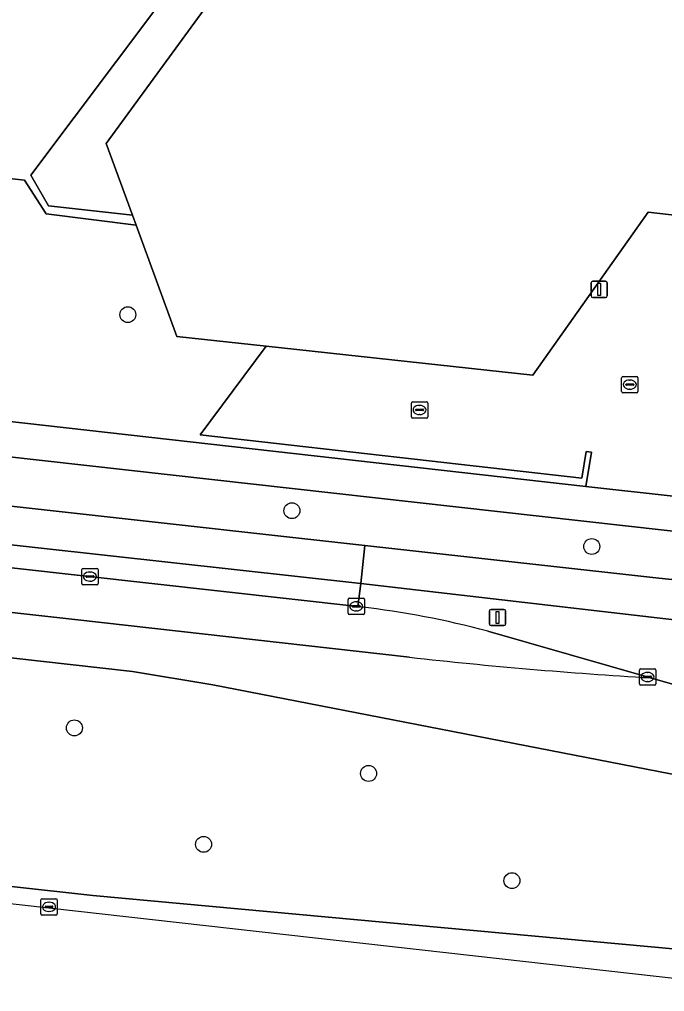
# Model space of a CAD drawing. Extents: x 162026 to 163502, y 387295 to 388169.
# Drawn here: x 162274.5 to 162314, y 387397 to 387456.7 of the extents above; entities that cross this region are included whole.
import ezdxf

# ---------------------------------------------------------------- set-up
doc = ezdxf.new("R2010")
doc.units = 0
for name, color, linetype in [('IMGEO_Berm_groen', 7, 'Continuous'), ('IMGEO_Boom', 7, 'Continuous'), ('IMGEO_Fietspad_gesloten', 7, 'Continuous'), ('IMGEO_Kolk', 7, 'Continuous'), ('IMGEO_Lichtmast', 7, 'Continuous'), ('IMGEO_Pand', 7, 'Continuous'), ('IMGEO_Rijbaan_lokaal_gesloten', 7, 'Continuous'), ('IMGEO_Rioolput', 7, 'Continuous'), ('IMGEO_Verkeerseiland_groen', 7, 'Continuous'), ('IMGEO_Verkeerseiland_open', 7, 'Continuous'), ('IMGEO_Voetpad_open', 7, 'Continuous')]:
    doc.layers.add(name, color=color, linetype=linetype)

msp = doc.modelspace()

# ---------------------------------------------------------------- linework, layer by layer
at = {"layer": 'IMGEO_Berm_groen'}
msp.add_lwpolyline([(162260.667, 387431.287), (162260.33, 387428.284), (162295.656, 387424.353), (162313.692, 387422.346), (162329.001, 387420.783), (162329.354, 387423.577)], close=True, dxfattribs=at)
for points in [[(162325.165, 387418.548), (162324.185, 387418.687), (162295.396, 387422.021), (162295.212, 387420.616), (162295.377, 387420.586)], [(162303.192, 387419.095), (162313.176, 387416.238), (162323.614, 387413.252), (162324.357, 387413.033)]]:
    msp.add_lwpolyline(points, dxfattribs=at)
msp.add_arc((162289.285, 387367.427), 53.507, 74.93495, 83.46209, dxfattribs=at)
at = {"layer": 'IMGEO_Boom'}
for centre in [(162281.11, 387438.536), (162291.175, 387426.499), (162309.576, 387424.299), (162277.829, 387413.159), (162295.881, 387410.364), (162285.757, 387406.01), (162304.678, 387403.781)]:
    msp.add_circle(centre, 0.489, dxfattribs=at)
at = {"layer": 'IMGEO_Fietspad_gesloten'}
for points in [[(162218.44, 387430.671), (162232.83, 387428.951), (162295.396, 387422.021), (162295.656, 387424.353), (162260.33, 387428.284), (162257.342, 387428.622), (162218.416, 387433.043), (162215.56, 387433.64)], [(162332.873, 387420.356), (162329.001, 387420.783), (162313.692, 387422.346), (162295.656, 387424.353), (162295.396, 387422.021), (162324.185, 387418.687), (162325.165, 387418.548), (162325.472, 387418.387), (162325.496, 387418.644), (162333.458, 387417.837)]]:
    msp.add_lwpolyline(points, dxfattribs=at)
at = {"layer": 'IMGEO_Kolk'}
for p, q in [((162311.41, 387433.814), (162311.41, 387434.666)), ((162311.485, 387434.74), (162312.337, 387434.74)), ((162311.669, 387434.234), (162311.669, 387434.246)), ((162311.712, 387434.283), (162312.11, 387434.283)), ((162311.898, 387434.52), (162311.923, 387434.52)), ((162312.153, 387434.246), (162312.153, 387434.234)), ((162312.411, 387434.666), (162312.411, 387433.814)), ((162312.337, 387433.74), (162311.485, 387433.74)), ((162312.107, 387434.197), (162311.709, 387434.197)), ((162311.921, 387433.96), (162311.896, 387433.96)), ((162298.509, 387432.258), (162298.509, 387433.11)), ((162298.584, 387433.184), (162299.436, 387433.184)), ((162299.51, 387433.11), (162299.51, 387432.258)), ((162298.768, 387432.678), (162298.768, 387432.69)), ((162299.206, 387432.641), (162298.808, 387432.641)), ((162298.811, 387432.727), (162299.209, 387432.727)), ((162298.997, 387432.964), (162299.022, 387432.964)), ((162299.252, 387432.69), (162299.252, 387432.678)), ((162299.436, 387432.184), (162298.584, 387432.184)), ((162299.02, 387432.404), (162298.995, 387432.404)), ((162278.36, 387422.951), (162279.212, 387422.951)), ((162278.285, 387422.025), (162278.285, 387422.877)), ((162278.544, 387422.445), (162278.544, 387422.457)), ((162278.982, 387422.408), (162278.584, 387422.408)), ((162278.587, 387422.494), (162278.985, 387422.494)), ((162278.773, 387422.731), (162278.798, 387422.731)), ((162279.028, 387422.457), (162279.028, 387422.445)), ((162279.286, 387422.877), (162279.286, 387422.025)), ((162279.212, 387421.951), (162278.36, 387421.951)), ((162278.796, 387422.171), (162278.771, 387422.171)), ((162294.698, 387421.126), (162295.55, 387421.126)), ((162294.623, 387420.2), (162294.623, 387421.052)), ((162294.882, 387420.62), (162294.882, 387420.632)), ((162295.32, 387420.583), (162294.922, 387420.583)), ((162294.925, 387420.669), (162295.323, 387420.669)), ((162295.111, 387420.906), (162295.136, 387420.906)), ((162295.366, 387420.632), (162295.366, 387420.62)), ((162295.624, 387421.052), (162295.624, 387420.2)), ((162295.55, 387420.126), (162294.698, 387420.126)), ((162295.134, 387420.346), (162295.109, 387420.346)), ((162312.501, 387415.862), (162312.501, 387416.714)), ((162312.576, 387416.788), (162313.428, 387416.788)), ((162312.803, 387416.331), (162313.201, 387416.331)), ((162312.989, 387416.568), (162313.014, 387416.568)), ((162313.502, 387416.714), (162313.502, 387415.862)), ((162313.428, 387415.788), (162312.576, 387415.788)), ((162312.76, 387416.282), (162312.76, 387416.294)), ((162313.198, 387416.245), (162312.8, 387416.245)), ((162313.012, 387416.008), (162312.987, 387416.008)), ((162313.244, 387416.294), (162313.244, 387416.282))]:
    msp.add_line(p, q, dxfattribs=at)
for points in [[(162311.41, 387433.814), (162311.41, 387434.666)], [(162311.485, 387434.74), (162312.337, 387434.74)], [(162312.411, 387434.666), (162312.411, 387433.814)], [(162312.337, 387433.74), (162311.485, 387433.74)], [(162298.509, 387432.258), (162298.509, 387433.11)], [(162298.584, 387433.184), (162299.436, 387433.184)], [(162299.51, 387433.11), (162299.51, 387432.258)], [(162299.436, 387432.184), (162298.584, 387432.184)], [(162278.36, 387422.951), (162279.212, 387422.951)], [(162278.285, 387422.025), (162278.285, 387422.877)], [(162279.286, 387422.877), (162279.286, 387422.025)], [(162279.212, 387421.951), (162278.36, 387421.951)], [(162294.698, 387421.126), (162295.55, 387421.126)], [(162294.623, 387420.2), (162294.623, 387421.052)], [(162295.624, 387421.052), (162295.624, 387420.2)], [(162295.55, 387420.126), (162294.698, 387420.126)], [(162312.501, 387415.862), (162312.501, 387416.714)], [(162312.576, 387416.788), (162313.428, 387416.788)], [(162313.502, 387416.714), (162313.502, 387415.862)], [(162313.428, 387415.788), (162312.576, 387415.788)]]:
    msp.add_lwpolyline(points, dxfattribs=at)
for centre, radius, start, end in [((162311.487, 387434.664), 0.0765, 91.55205, 178.44795), ((162311.487, 387434.664), 0.0765, 91.55205, 178.44795), ((162311.709, 387434.243), 0.0403, 85.87752, 175.75265), ((162312.114, 387434.245), 0.0386, 1.73085, 96.63898), ((162312.335, 387434.664), 0.0765, 1.55205, 88.44795), ((162312.335, 387434.664), 0.0765, 1.55205, 88.44795), ((162311.487, 387433.816), 0.0765, 181.55205, 268.44795), ((162311.487, 387433.816), 0.0765, 181.55205, 268.44795), ((162311.706, 387434.233), 0.0366, 178.93798, 274.71019), ((162312.11, 387434.24), 0.043, 264.86636, 352.45326), ((162312.335, 387433.816), 0.0765, 271.55205, 358.44795), ((162312.335, 387433.816), 0.0765, 271.55205, 358.44795), ((162298.586, 387433.108), 0.0765, 91.55205, 178.44795), ((162298.586, 387433.108), 0.0765, 91.55205, 178.44795), ((162299.434, 387433.108), 0.0765, 1.55205, 88.44795), ((162299.434, 387433.108), 0.0765, 1.55205, 88.44795), ((162298.808, 387432.687), 0.0403, 85.87752, 175.75265), ((162298.805, 387432.677), 0.0366, 178.93798, 274.71019), ((162299.209, 387432.684), 0.043, 264.86636, 352.45326), ((162299.213, 387432.689), 0.0386, 1.73085, 96.63898), ((162298.586, 387432.26), 0.0765, 181.55205, 268.44795), ((162298.586, 387432.26), 0.0765, 181.55205, 268.44795), ((162299.434, 387432.26), 0.0765, 271.55205, 358.44795), ((162299.434, 387432.26), 0.0765, 271.55205, 358.44795), ((162278.362, 387422.875), 0.0765, 91.55205, 178.44795), ((162278.362, 387422.875), 0.0765, 91.55205, 178.44795), ((162279.21, 387422.875), 0.0765, 1.55205, 88.44795), ((162279.21, 387422.875), 0.0765, 1.55205, 88.44795), ((162278.584, 387422.454), 0.0403, 85.87752, 175.75265), ((162278.581, 387422.444), 0.0366, 178.93798, 274.71019), ((162278.985, 387422.451), 0.043, 264.86636, 352.45326), ((162278.989, 387422.456), 0.0386, 1.73085, 96.63898), ((162278.362, 387422.027), 0.0765, 181.55205, 268.44795), ((162278.362, 387422.027), 0.0765, 181.55205, 268.44795), ((162279.21, 387422.027), 0.0765, 271.55205, 358.44795), ((162279.21, 387422.027), 0.0765, 271.55205, 358.44795), ((162294.7, 387421.05), 0.0765, 91.55205, 178.44795), ((162294.7, 387421.05), 0.0765, 91.55205, 178.44795), ((162295.548, 387421.05), 0.0765, 1.55205, 88.44795), ((162295.548, 387421.05), 0.0765, 1.55205, 88.44795), ((162294.922, 387420.629), 0.0403, 85.87752, 175.75265), ((162294.919, 387420.619), 0.0366, 178.93798, 274.71019), ((162295.323, 387420.626), 0.043, 264.86636, 352.45326), ((162295.327, 387420.631), 0.0386, 1.73085, 96.63898), ((162294.7, 387420.202), 0.0765, 181.55205, 268.44795), ((162294.7, 387420.202), 0.0765, 181.55205, 268.44795), ((162295.548, 387420.202), 0.0765, 271.55205, 358.44795), ((162295.548, 387420.202), 0.0765, 271.55205, 358.44795), ((162312.578, 387416.712), 0.0765, 91.55205, 178.44795), ((162312.578, 387416.712), 0.0765, 91.55205, 178.44795), ((162312.8, 387416.291), 0.0403, 85.87752, 175.75265), ((162313.205, 387416.293), 0.0386, 1.73085, 96.63898), ((162313.426, 387416.712), 0.0765, 1.55205, 88.44795), ((162313.426, 387416.712), 0.0765, 1.55205, 88.44795), ((162312.578, 387415.864), 0.0765, 181.55205, 268.44795), ((162312.578, 387415.864), 0.0765, 181.55205, 268.44795), ((162312.797, 387416.281), 0.0366, 178.93798, 274.71019), ((162313.201, 387416.288), 0.043, 264.86636, 352.45326), ((162313.426, 387415.864), 0.0765, 271.55205, 358.44795), ((162313.426, 387415.864), 0.0765, 271.55205, 358.44795)]:
    msp.add_arc(centre, radius, start, end, dxfattribs=at)
for centre, major_axis, ratio, start_param, end_param in [((162311.897, 387434.24), (-0.387, 0.002), 0.722429, 4.712389, 7.853982), ((162311.922, 387434.24), (-0.39, 0.002), 0.717154, 1.570796, 4.712389), ((162298.996, 387432.684), (-0.387, 0.002), 0.722429, 4.712389, 7.853982), ((162299.021, 387432.684), (-0.39, 0.002), 0.717154, 1.570796, 4.712389), ((162278.772, 387422.451), (-0.387, 0.002), 0.722429, 4.712389, 7.853982), ((162278.797, 387422.451), (-0.39, 0.002), 0.717154, 1.570796, 4.712389), ((162295.11, 387420.626), (-0.387, 0.002), 0.722429, 4.712389, 7.853982), ((162295.135, 387420.626), (-0.39, 0.002), 0.717154, 1.570796, 4.712389), ((162312.988, 387416.288), (-0.387, 0.002), 0.722429, 4.712389, 7.853982), ((162313.013, 387416.288), (-0.39, 0.002), 0.717154, 1.570796, 4.712389)]:
    msp.add_ellipse(centre, major_axis=major_axis, ratio=ratio, start_param=start_param, end_param=end_param, dxfattribs=at)
at = {"layer": 'IMGEO_Lichtmast'}
for p, q in [((162309.535, 387439.687), (162309.535, 387440.487)), ((162309.535, 387440.487), (162309.535, 387439.687)), ((162309.635, 387440.587), (162310.425, 387440.587)), ((162310.425, 387440.587), (162309.635, 387440.587)), ((162310.525, 387440.487), (162310.525, 387439.687)), ((162310.525, 387439.687), (162310.525, 387440.487)), ((162310.425, 387439.587), (162309.635, 387439.587)), ((162309.635, 387439.587), (162310.425, 387439.587)), ((162303.294, 387419.54), (162303.294, 387420.34)), ((162303.294, 387420.34), (162303.294, 387419.54)), ((162303.394, 387420.44), (162304.184, 387420.44)), ((162304.184, 387420.44), (162303.394, 387420.44)), ((162304.284, 387420.34), (162304.284, 387419.54)), ((162304.284, 387419.54), (162304.284, 387420.34)), ((162304.184, 387419.44), (162303.394, 387419.44)), ((162303.394, 387419.44), (162304.184, 387419.44))]:
    msp.add_line(p, q, dxfattribs=at)
for points in [[(162309.955, 387440.462), (162310.105, 387440.462), (162310.105, 387439.712), (162309.955, 387439.712), (162309.955, 387440.462)], [(162303.714, 387420.315), (162303.864, 387420.315), (162303.864, 387419.565), (162303.714, 387419.565), (162303.714, 387420.315)]]:
    msp.add_lwpolyline(points, dxfattribs=at)
for centre, start, end in [((162309.635, 387440.487), 90, 180), ((162309.635, 387440.487), 90, 180), ((162310.425, 387440.487), 0, 90), ((162310.425, 387440.487), 360, 90), ((162309.635, 387439.687), 180, 270), ((162309.635, 387439.687), 180, 270), ((162310.425, 387439.687), 270, 0), ((162310.425, 387439.687), 270, 0), ((162303.394, 387420.34), 90, 180), ((162303.394, 387420.34), 90, 180), ((162304.184, 387420.34), 0, 90), ((162304.184, 387420.34), 360, 90), ((162303.394, 387419.54), 180, 270), ((162303.394, 387419.54), 180, 270), ((162304.184, 387419.54), 270, 0), ((162304.184, 387419.54), 270, 0)]:
    msp.add_arc(centre, 0.1, start, end, dxfattribs=at)
at = {"layer": 'IMGEO_Pand'}
msp.add_lwpolyline([(162286.931, 387458.877), (162279.781, 387449.037), (162281.39, 387444.641), (162281.615, 387444.026), (162284.111, 387437.204), (162289.6, 387436.605), (162305.958, 387434.821), (162313.032, 387444.82), (162323.761, 387443.591), (162324.205, 387442.395), (162330.361, 387441.723), (162332.746, 387445.005), (162333.026, 387445.391), (162327.884, 387445.951), (162327.944, 387446.501), (162330.754, 387450.41), (162333.93, 387454.828), (162334.245, 387455.266), (162337.569, 387459.89)], dxfattribs=at)
at = {"layer": 'IMGEO_Rijbaan_lokaal_gesloten'}
for points in [[(162210.565, 387430.071), (162206.617, 387430.521), (162201.414, 387431.138), (162183.608, 387433.186), (162116.314, 387440.645), (162098.953, 387442.66), (162098.932, 387442.459), (162098.611, 387439.619), (162102.254, 387439.258), (162114.714, 387437.842), (162183.549, 387430.393), (162220.386, 387426.232), (162277.847, 387419.821), (162298.401, 387417.501)], [(162298.401, 387417.501), (162277.847, 387419.821), (162220.386, 387426.232), (162183.549, 387430.393), (162114.714, 387437.842)], [(162111.502, 387435.204), (162171.793, 387428.67), (162175.009, 387428.07), (162179.938, 387427.529), (162180.481, 387427.447), (162182.204, 387427.695), (162198.842, 387425.939), (162201.988, 387425.577), (162205.981, 387425.06), (162206.042, 387425.054), (162210.004, 387424.649), (162281.393, 387416.628), (162286.334, 387415.81), (162323.247, 387408.629), (162323.614, 387413.252), (162313.176, 387416.238)], [(162295.377, 387420.586), (162295.212, 387420.616), (162210.565, 387430.071)], [(162096.771, 387421.253), (162141.573, 387416.6), (162155.241, 387415.181), (162202.411, 387410.194), (162236.962, 387406.541), (162321.901, 387396.97), (162322.126, 387398.89), (162278.96, 387402.864), (162208.341, 387410.68), (162204.454, 387411.152), (162200.361, 387411.584), (162177.353, 387414.082), (162176.732, 387414.2), (162106.28, 387422.081)], [(162313.176, 387416.238), (162303.192, 387419.095)]]:
    msp.add_lwpolyline(points, dxfattribs=at)
for centre, radius, start, end in [((162289.285, 387367.427), 53.507, 74.93495, 83.46209), ((162329.702, 387696.622), 280.871, 263.60143, 266.62678), ((162329.702, 387696.622), 280.871, 263.60143, 266.62678)]:
    msp.add_arc(centre, radius, start, end, dxfattribs=at)
at = {"layer": 'IMGEO_Rioolput'}
for p, q in [((162275.847, 387402.67), (162276.699, 387402.67)), ((162275.772, 387401.744), (162275.772, 387402.596)), ((162276.031, 387402.164), (162276.031, 387402.176)), ((162276.469, 387402.127), (162276.071, 387402.127)), ((162276.074, 387402.213), (162276.472, 387402.213)), ((162276.26, 387402.45), (162276.285, 387402.45)), ((162276.515, 387402.176), (162276.515, 387402.164)), ((162276.773, 387402.596), (162276.773, 387401.744)), ((162276.699, 387401.67), (162275.847, 387401.67)), ((162276.283, 387401.89), (162276.258, 387401.89))]:
    msp.add_line(p, q, dxfattribs=at)
for points in [[(162275.847, 387402.67), (162276.699, 387402.67)], [(162275.772, 387401.744), (162275.772, 387402.596)], [(162276.773, 387402.596), (162276.773, 387401.744)], [(162276.699, 387401.67), (162275.847, 387401.67)]]:
    msp.add_lwpolyline(points, dxfattribs=at)
for centre, radius, start, end in [((162275.849, 387402.594), 0.0765, 91.55205, 178.44795), ((162275.849, 387402.594), 0.0765, 91.55205, 178.44795), ((162276.697, 387402.594), 0.0765, 1.55205, 88.44795), ((162276.697, 387402.594), 0.0765, 1.55205, 88.44795), ((162276.071, 387402.173), 0.0403, 85.87752, 175.75265), ((162276.068, 387402.163), 0.0366, 178.93798, 274.71019), ((162276.472, 387402.17), 0.043, 264.86636, 352.45326), ((162276.476, 387402.175), 0.0386, 1.73085, 96.63898), ((162275.849, 387401.746), 0.0765, 181.55205, 268.44795), ((162275.849, 387401.746), 0.0765, 181.55205, 268.44795), ((162276.697, 387401.746), 0.0765, 271.55205, 358.44795), ((162276.697, 387401.746), 0.0765, 271.55205, 358.44795)]:
    msp.add_arc(centre, radius, start, end, dxfattribs=at)
for centre, major_axis, ratio, start_param, end_param in [((162276.259, 387402.17), (-0.387, 0.002), 0.722429, 4.712389, 7.853982), ((162276.284, 387402.17), (-0.39, 0.002), 0.717154, 1.570796, 4.712389)]:
    msp.add_ellipse(centre, major_axis=major_axis, ratio=ratio, start_param=start_param, end_param=end_param, dxfattribs=at)
at = {"layer": 'IMGEO_Verkeerseiland_groen'}
for points in [[(162286.334, 387415.81), (162281.393, 387416.628), (162210.004, 387424.649)], [(162323.653, 387408.554), (162323.247, 387408.629), (162286.334, 387415.81)], [(162208.341, 387410.68), (162278.96, 387402.864), (162322.126, 387398.89), (162322.228, 387398.884)]]:
    msp.add_lwpolyline(points, dxfattribs=at)
at = {"layer": 'IMGEO_Verkeerseiland_open'}
msp.add_lwpolyline([(162210.565, 387430.071), (162295.212, 387420.616), (162295.396, 387422.021), (162232.83, 387428.951), (162218.44, 387430.671)], dxfattribs=at)
at = {"layer": 'IMGEO_Voetpad_open'}
for points in [[(162286.931, 387458.877), (162287.677, 387458.796), (162287.845, 387460.336), (162286.134, 387460.523), (162284.866, 387463.144), (162282.765, 387463.32), (162281.306, 387461.322), (162283.066, 387457.648), (162275.158, 387447.108), (162276.25, 387445.225), (162281.39, 387444.641), (162279.781, 387449.037)], [(162309.216, 387427.99), (162309.556, 387430.088), (162309.225, 387430.142), (162308.956, 387428.504), (162285.554, 387431.152), (162289.6, 387436.605), (162284.111, 387437.204), (162281.615, 387444.026), (162276.089, 387444.735), (162274.777, 387446.8), (162263.554, 387448.013), (162259.805, 387442.476), (162260.001, 387441.765), (162261.86, 387441.529), (162262.354, 387442.277), (162262.539, 387442.015), (162262.029, 387441.178), (162259.551, 387441.487), (162262.078, 387435.683), (162263.167, 387433.177)], [(162315.537, 387435.752), (162318.118, 387438.61), (162336.313, 387436.552), (162336.777, 387440.813), (162330.319, 387441.46), (162330.361, 387441.723), (162324.205, 387442.395), (162323.761, 387443.591), (162313.032, 387444.82), (162305.958, 387434.821), (162289.6, 387436.605), (162285.554, 387431.152), (162308.956, 387428.504), (162309.225, 387430.142), (162309.556, 387430.088), (162309.216, 387427.99), (162314.58, 387427.386)]]:
    msp.add_lwpolyline(points, close=True, dxfattribs=at)
for points in [[(162207.699, 387442.138), (162256.384, 387436.706), (162257.608, 387436.571), (162257.76, 387436.226), (162262.078, 387435.683), (162259.551, 387441.487), (162262.029, 387441.178), (162262.539, 387442.015), (162262.354, 387442.277), (162261.86, 387441.529), (162260.001, 387441.765), (162259.805, 387442.476), (162263.554, 387448.013), (162274.777, 387446.8), (162276.089, 387444.735), (162281.615, 387444.026), (162281.39, 387444.641), (162276.25, 387445.225), (162275.158, 387447.108), (162283.066, 387457.648)], [(162338.712, 387424.373), (162335.062, 387425.067), (162334.017, 387425.187), (162314.806, 387427.36), (162314.58, 387427.386), (162309.216, 387427.99), (162263.167, 387433.177), (162207.232, 387439.213)], [(162199.3, 387435.802), (162199.508, 387435.718), (162200.891, 387435.635), (162210.591, 387434.524), (162210.867, 387436.961), (162219.785, 387435.943), (162219.653, 387434.899), (162220.862, 387434.744), (162220.967, 387435.797), (162257.686, 387431.621), (162257.342, 387428.622), (162260.33, 387428.284), (162260.667, 387431.287), (162329.354, 387423.577), (162329.001, 387420.783), (162332.873, 387420.356)]]:
    msp.add_lwpolyline(points, dxfattribs=at)

doc.saveas('drawing.dxf')
